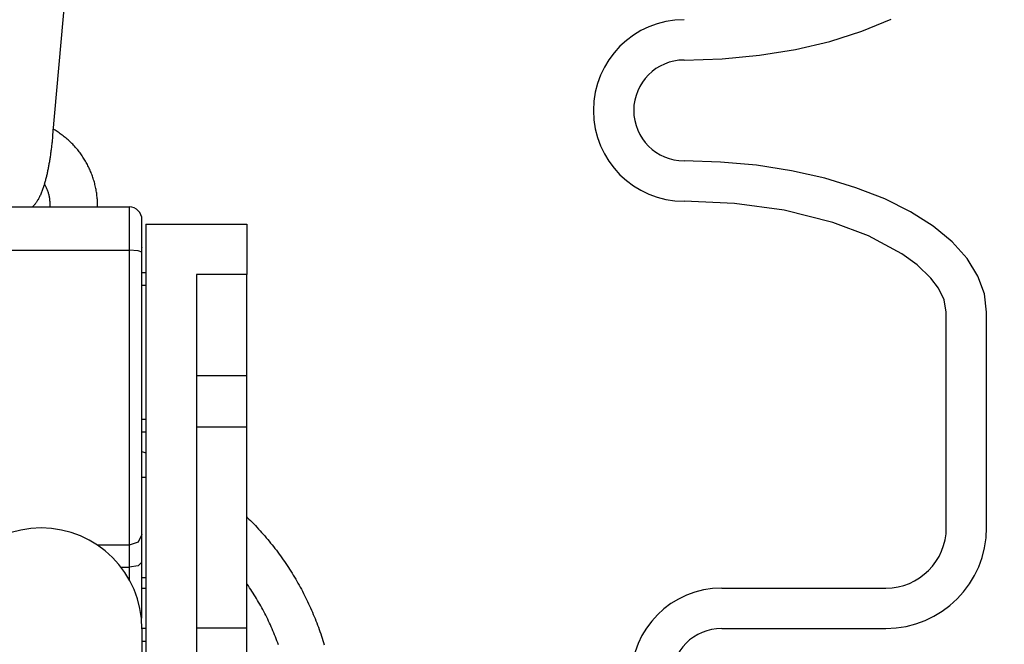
# Model space of a CAD drawing. Extents: x -169 to 7270, y -140 to 2984.
# Tile 324 of 656: x 1604.83 to 1607.27, y 974.7 to 976.25. Entities that reach past the tile are written whole.
import ezdxf

# ---------------------------------------------------------------- set-up
doc = ezdxf.new("R2010")
doc.units = 0
doc.header["$MEASUREMENT"] = 0
doc.header["$PDSIZE"] = 1
doc.layers.get('DEFPOINTS').update_dxf_attribs({"linetype": 'CONTINUOUS'})
doc.layers.add('DIM', color=3, linetype='CONTINUOUS')
doc.layers.add('SPILL-BUCKET', color=1, linetype='CONTINUOUS')
doc.styles.add('SIMPLEX', font='simplex')
doc.dimstyles.new('DIM64', dxfattribs={"dimscale": 64, "dimtxt": 0.09375, "dimasz": 0.09375, "dimexe": 0.0625, "dimexo": 0.0625, "dimgap": 0.046875, "dimtad": 1, "dimdec": 4, "dimzin": 3, "dimdsep": 46, "dimlunit": 4, "dimtxsty": 'SIMPLEX', "dimcen": 0, "dimclrd": 256, "dimclre": 256, "dimclrt": 256, "dimadec": 0, "dimazin": 0, "dimtfac": 1, "dimtdec": 4, "dimtmove": 0, "dimatfit": 3, "dimfxl": 1, "dimfrac": 2, "dimtolj": 1, "dimtzin": 0, "dimarcsym": 0})

# ---------------------------------------------------------------- blocks, each defined once
blk = doc.blocks.new('*D113')
at = {"layer": 'DEFPOINTS', "color": 0, "transparency": 16777216}
for p in [(1368.5472, 978.296), (2031.7725, 978.0147), (1368.5472, 700.5233)]:
    blk.add_point(p, dxfattribs=at)
at = {"layer": 'DIM', "lineweight": -2, "transparency": 16777216}
for p, q in [((1368.5472, 974.296), (1368.5472, 696.5233)), ((2031.7725, 974.0147), (2031.7725, 696.5233)), ((2025.7725, 700.5233), (1374.5472, 700.5233))]:
    blk.add_line(p, q, dxfattribs=at)
at = {"layer": 'DIM', "transparency": 16777216}
for points in [[(1374.5472, 701.5233), (1374.5472, 699.5233), (1368.5472, 700.5233)], [(2025.7725, 701.5233), (2025.7725, 699.5233), (2031.7725, 700.5233)]]:
    blk.add_solid(points, dxfattribs=at)
at = {"layer": 'DIM', "transparency": 16777216, "insert": (1700.1599, 708.0947), "char_height": 6, "attachment_point": 5, "style": 'SIMPLEX'}
blk.add_mtext('\\A1;55\'-3 1/4" (F.V. TANK SLAB)', dxfattribs=at)

msp = doc.modelspace()

# ---------------------------------------------------------------- linework, layer by layer
at = {"layer": 'SPILL-BUCKET', "color": 1}
for p, q in [((1604.94002, 976.32399), (1604.9085, 975.96406)), ((1604.91163, 975.97771), (1604.90893, 975.97925)), ((1604.9143, 975.97613), (1604.91163, 975.97771)), ((1604.91695, 975.97451), (1604.9143, 975.97613)), ((1604.91958, 975.97285), (1604.91695, 975.97451)), ((1604.92219, 975.97116), (1604.91958, 975.97285)), ((1604.92477, 975.96943), (1604.92219, 975.97116)), ((1604.92732, 975.96766), (1604.92477, 975.96943)), ((1604.90685, 975.94705), (1604.90655, 975.94426)), ((1604.90715, 975.94985), (1604.90685, 975.94705)), ((1604.90743, 975.95265), (1604.90715, 975.94985)), ((1604.90771, 975.95546), (1604.90743, 975.95265)), ((1604.90797, 975.95827), (1604.90771, 975.95546)), ((1604.90823, 975.96109), (1604.90797, 975.95827)), ((1604.90837, 975.96258), (1604.90823, 975.96109)), ((1604.9085, 975.96406), (1604.90837, 975.96258)), ((1604.92985, 975.96585), (1604.92732, 975.96766)), ((1604.93236, 975.96401), (1604.92985, 975.96585)), ((1604.93484, 975.96213), (1604.93236, 975.96401)), ((1604.93729, 975.96021), (1604.93484, 975.96213)), ((1604.93971, 975.95826), (1604.93729, 975.96021)), ((1604.94211, 975.95627), (1604.93971, 975.95826)), ((1604.94448, 975.95425), (1604.94211, 975.95627)), ((1604.94682, 975.9522), (1604.94448, 975.95425)), ((1604.94912, 975.95011), (1604.94682, 975.9522)), ((1604.9514, 975.94798), (1604.94912, 975.95011)), ((1604.95365, 975.94583), (1604.9514, 975.94798)), ((1604.95587, 975.94364), (1604.95365, 975.94583)), ((1604.90387, 975.92226), (1604.9035, 975.91955)), ((1604.90423, 975.92497), (1604.90387, 975.92226)), ((1604.90459, 975.9277), (1604.90423, 975.92497)), ((1604.90494, 975.93044), (1604.90459, 975.9277)), ((1604.90528, 975.93319), (1604.90494, 975.93044)), ((1604.90561, 975.93594), (1604.90528, 975.93319)), ((1604.90593, 975.93871), (1604.90561, 975.93594)), ((1604.90625, 975.94148), (1604.90593, 975.93871)), ((1604.90655, 975.94426), (1604.90625, 975.94148)), ((1604.95806, 975.94142), (1604.95587, 975.94364)), ((1604.96022, 975.93917), (1604.95806, 975.94142)), ((1604.96234, 975.93688), (1604.96022, 975.93917)), ((1604.96443, 975.93457), (1604.96234, 975.93688)), ((1604.96649, 975.93222), (1604.96443, 975.93457)), ((1604.96851, 975.92985), (1604.96649, 975.93222)), ((1604.9705, 975.92745), (1604.96851, 975.92985)), ((1604.97246, 975.92502), (1604.9705, 975.92745)), ((1604.97438, 975.92256), (1604.97246, 975.92502)), ((1604.97626, 975.92007), (1604.97438, 975.92256)), ((1604.90027, 975.89838), (1604.89984, 975.8958)), ((1604.9007, 975.90098), (1604.90027, 975.89838)), ((1604.90112, 975.90359), (1604.9007, 975.90098)), ((1604.90154, 975.90622), (1604.90112, 975.90359)), ((1604.90195, 975.90886), (1604.90154, 975.90622)), ((1604.90235, 975.91151), (1604.90195, 975.90886)), ((1604.90274, 975.91418), (1604.90235, 975.91151)), ((1604.90313, 975.91686), (1604.90274, 975.91418)), ((1604.9035, 975.91955), (1604.90313, 975.91686)), ((1604.97811, 975.91756), (1604.97626, 975.92007)), ((1604.97993, 975.91502), (1604.97811, 975.91756)), ((1604.9817, 975.91245), (1604.97993, 975.91502)), ((1604.98345, 975.90985), (1604.9817, 975.91245)), ((1604.98515, 975.90724), (1604.98345, 975.90985)), ((1604.98682, 975.9046), (1604.98515, 975.90724)), ((1604.98845, 975.90193), (1604.98682, 975.9046)), ((1604.99004, 975.89924), (1604.98845, 975.90193)), ((1604.99159, 975.89653), (1604.99004, 975.89924)), ((1604.9931, 975.89379), (1604.99159, 975.89653)), ((1604.89554, 975.87326), (1604.89503, 975.87084)), ((1604.89605, 975.8757), (1604.89554, 975.87326)), ((1604.89655, 975.87815), (1604.89605, 975.8757)), ((1604.89705, 975.88063), (1604.89655, 975.87815)), ((1604.89753, 975.88311), (1604.89705, 975.88063)), ((1604.89801, 975.88562), (1604.89753, 975.88311)), ((1604.89848, 975.88814), (1604.89801, 975.88562)), ((1604.89894, 975.89068), (1604.89848, 975.88814)), ((1604.89939, 975.89323), (1604.89894, 975.89068)), ((1604.89984, 975.8958), (1604.89939, 975.89323)), ((1604.99458, 975.89104), (1604.9931, 975.89379)), ((1604.99601, 975.88826), (1604.99458, 975.89104)), ((1604.99741, 975.88547), (1604.99601, 975.88826)), ((1604.99876, 975.88265), (1604.99741, 975.88547)), ((1605.00007, 975.87981), (1604.99876, 975.88265)), ((1605.00135, 975.87696), (1605.00007, 975.87981)), ((1605.00258, 975.87408), (1605.00135, 975.87696)), ((1605.00377, 975.8712), (1605.00258, 975.87408)), ((1604.8893, 975.84747), (1604.88865, 975.84519)), ((1604.88992, 975.84974), (1604.8893, 975.84747)), ((1604.89053, 975.85203), (1604.88992, 975.84974)), ((1604.89113, 975.85433), (1604.89053, 975.85203)), ((1604.89172, 975.85665), (1604.89113, 975.85433)), ((1604.89229, 975.85897), (1604.89172, 975.85665)), ((1604.89286, 975.86132), (1604.89229, 975.85897)), ((1604.89342, 975.86367), (1604.89286, 975.86132)), ((1604.89396, 975.86605), (1604.89342, 975.86367)), ((1604.8945, 975.86843), (1604.89396, 975.86605)), ((1604.89503, 975.87084), (1604.8945, 975.86843)), ((1605.00493, 975.86829), (1605.00377, 975.8712)), ((1605.00604, 975.86536), (1605.00493, 975.86829)), ((1605.0071, 975.86242), (1605.00604, 975.86536)), ((1605.00813, 975.85947), (1605.0071, 975.86242)), ((1605.00911, 975.8565), (1605.00813, 975.85947)), ((1605.01005, 975.85352), (1605.00911, 975.8565)), ((1605.01095, 975.85052), (1605.01005, 975.85352)), ((1605.0118, 975.84752), (1605.01095, 975.85052)), ((1605.01262, 975.8445), (1605.0118, 975.84752)), ((1604.88195, 975.82488), (1604.88104, 975.82255)), ((1604.8828, 975.82714), (1604.88195, 975.82488)), ((1604.88363, 975.82944), (1604.8828, 975.82714)), ((1604.88442, 975.83168), (1604.88363, 975.82944)), ((1604.88519, 975.83395), (1604.88442, 975.83168)), ((1604.88592, 975.83618), (1604.88519, 975.83395)), ((1604.88663, 975.83844), (1604.88592, 975.83618)), ((1604.88732, 975.84068), (1604.88663, 975.83844)), ((1604.888, 975.84294), (1604.88732, 975.84068)), ((1604.88865, 975.84519), (1604.888, 975.84294)), ((1604.88956, 975.84059), (1604.88807, 975.84314)), ((1604.89056, 975.83878), (1604.88956, 975.84059)), ((1604.89152, 975.83694), (1604.89056, 975.83878)), ((1604.89244, 975.83508), (1604.89152, 975.83694)), ((1604.89333, 975.8332), (1604.89244, 975.83508)), ((1604.89417, 975.83131), (1604.89333, 975.8332)), ((1604.89498, 975.82939), (1604.89417, 975.83131)), ((1604.89574, 975.82746), (1604.89498, 975.82939)), ((1604.89646, 975.82551), (1604.89574, 975.82746)), ((1604.89714, 975.82354), (1604.89646, 975.82551)), ((1604.89778, 975.82156), (1604.89714, 975.82354)), ((1605.01338, 975.84147), (1605.01262, 975.8445)), ((1605.01411, 975.83842), (1605.01338, 975.84147)), ((1605.01479, 975.83537), (1605.01411, 975.83842)), ((1605.01543, 975.83231), (1605.01479, 975.83537)), ((1605.01602, 975.82924), (1605.01543, 975.83231)), ((1605.01657, 975.82616), (1605.01602, 975.82924)), ((1605.01708, 975.82308), (1605.01657, 975.82616)), ((1605.01754, 975.81999), (1605.01708, 975.82308)), ((1604.86852, 975.79841), (1604.8676, 975.79709)), ((1604.86947, 975.79981), (1604.86852, 975.79841)), ((1604.87038, 975.80123), (1604.86947, 975.79981)), ((1604.87133, 975.80275), (1604.87038, 975.80123)), ((1604.87224, 975.80428), (1604.87133, 975.80275)), ((1604.8732, 975.80595), (1604.87224, 975.80428)), ((1604.87413, 975.80763), (1604.8732, 975.80595)), ((1604.87511, 975.80948), (1604.87413, 975.80763)), ((1604.87606, 975.81135), (1604.87511, 975.80948)), ((1604.87707, 975.81342), (1604.87606, 975.81135)), ((1604.87804, 975.81551), (1604.87707, 975.81342)), ((1604.87908, 975.81786), (1604.87804, 975.81551)), ((1604.8801, 975.82024), (1604.87908, 975.81786)), ((1604.88104, 975.82255), (1604.8801, 975.82024)), ((1604.89838, 975.81957), (1604.89778, 975.82156)), ((1604.89894, 975.81756), (1604.89838, 975.81957)), ((1604.89945, 975.81554), (1604.89894, 975.81756)), ((1604.89993, 975.81351), (1604.89945, 975.81554)), ((1604.90036, 975.81147), (1604.89993, 975.81351)), ((1604.90074, 975.80942), (1604.90036, 975.81147)), ((1604.90109, 975.80736), (1604.90074, 975.80942)), ((1604.90139, 975.80529), (1604.90109, 975.80736)), ((1604.90165, 975.80321), (1604.90139, 975.80529)), ((1604.90186, 975.80113), (1604.90165, 975.80321)), ((1604.90203, 975.79905), (1604.90186, 975.80113)), ((1604.90216, 975.79696), (1604.90203, 975.79905)), ((1605.01796, 975.81689), (1605.01754, 975.81999)), ((1605.01834, 975.81378), (1605.01796, 975.81689)), ((1605.01866, 975.81068), (1605.01834, 975.81378)), ((1605.01895, 975.80757), (1605.01866, 975.81068)), ((1605.01919, 975.80445), (1605.01895, 975.80757)), ((1605.01938, 975.80133), (1605.01919, 975.80445)), ((1605.01954, 975.79821), (1605.01938, 975.80133)), ((1604.85866, 975.78653), (1604.85829, 975.78616)), ((1604.85973, 975.7876), (1604.85866, 975.78653)), ((1604.86076, 975.78868), (1604.85973, 975.7876)), ((1604.86178, 975.7898), (1604.86076, 975.78868)), ((1604.86278, 975.79093), (1604.86178, 975.7898)), ((1604.86377, 975.79211), (1604.86278, 975.79093)), ((1604.86474, 975.79329), (1604.86377, 975.79211)), ((1604.86571, 975.79453), (1604.86474, 975.79329)), ((1604.86665, 975.79577), (1604.86571, 975.79453)), ((1604.8676, 975.79709), (1604.86665, 975.79577)), ((1604.90214, 975.78617), (1604.90224, 975.78858)), ((1604.90225, 975.79487), (1604.90216, 975.79696)), ((1604.90224, 975.78858), (1604.90229, 975.79068)), ((1604.90229, 975.79277), (1604.90225, 975.79487)), ((1604.90229, 975.79068), (1604.90229, 975.79277)), ((1605.01964, 975.79509), (1605.01954, 975.79821)), ((1605.0197, 975.79196), (1605.01964, 975.79509)), ((1605.01972, 975.78884), (1605.0197, 975.79196))]:
    msp.add_line(p, q, dxfattribs=at)
at = {"layer": 'SPILL-BUCKET', "color": 1, "linetype": 'Continuous'}
for p, q in [((1606.91362, 976.22164), (1606.98614, 976.25164)), ((1606.83415, 976.19642), (1606.91362, 976.22164)), ((1606.74899, 976.17639), (1606.83415, 976.19642)), ((1606.65947, 976.16184), (1606.74899, 976.17639)), ((1606.47308, 976.15007), (1606.56702, 976.15303)), ((1606.56702, 976.15303), (1606.65947, 976.16184)), ((1606.56342, 975.89751), (1606.47308, 975.90024)), ((1606.65245, 975.88935), (1606.56342, 975.89751)), ((1606.73886, 975.87589), (1606.65245, 975.88935)), ((1606.82139, 975.85732), (1606.73886, 975.87589)), ((1606.89884, 975.83391), (1606.82139, 975.85732)), ((1606.97008, 975.806), (1606.89884, 975.83391)), ((1606.5977, 975.795), (1606.47308, 975.80031)), ((1607.03408, 975.774), (1606.97008, 975.806)), ((1606.72057, 975.77797), (1606.5977, 975.795)), ((1606.84143, 975.74761), (1606.72057, 975.77797)), ((1607.0899, 975.73838), (1607.03408, 975.774)), ((1605.13964, 975.74374), (1605.13964, 974.31172)), ((1605.13964, 975.74374), (1605.38947, 975.74374)), ((1605.38947, 975.74374), (1605.38947, 975.61882)), ((1606.92944, 975.71487), (1606.84143, 975.74761)), ((1607.13672, 975.69965), (1607.0899, 975.73838)), ((1607.01216, 975.67054), (1606.92944, 975.71487)), ((1607.17387, 975.65838), (1607.13672, 975.69965)), ((1607.05034, 975.64281), (1607.01216, 975.67054)), ((1607.20079, 975.61518), (1607.17387, 975.65838)), ((1607.08433, 975.61012), (1607.05034, 975.64281)), ((1605.26456, 975.61882), (1605.26456, 974.2803)), ((1605.38947, 975.61882), (1605.26456, 975.61882)), ((1605.38947, 974.2803), (1605.38947, 975.61882)), ((1607.10351, 975.58476), (1607.08433, 975.61012)), ((1607.21711, 975.57067), (1607.20079, 975.61518)), ((1607.11733, 975.55641), (1607.10351, 975.58476)), ((1607.12264, 975.5255), (1607.11733, 975.55641)), ((1607.22257, 975.5255), (1607.21711, 975.57067)), ((1607.12264, 974.99219), (1607.12264, 975.5255)), ((1607.22257, 974.99219), (1607.22257, 975.5255)), ((1605.26456, 975.369), (1605.38947, 975.369)), ((1605.26456, 975.24166), (1605.38947, 975.24166)), ((1606.56617, 974.84229), (1606.97274, 974.84229)), ((1605.13964, 974.74242), (1605.12964, 974.74242)), ((1605.38947, 974.74284), (1605.26456, 974.74284)), ((1606.56617, 974.74236), (1606.97274, 974.74236)), ((1605.12965, 974.71119), (1605.13964, 974.71119))]:
    msp.add_line(p, q, dxfattribs=at)
at = {"layer": 'SPILL-BUCKET', "linetype": 'Continuous'}
for p, q in [((1604.66122, 975.78617), (1605.09842, 975.78617)), ((1605.0197, 975.78617), (1605.01972, 975.78884)), ((1605.09842, 975.78617), (1605.09842, 975.77829)), ((1605.09842, 975.77829), (1605.09842, 975.75566)), ((1605.09842, 975.75566), (1605.09842, 975.72112)), ((1605.12965, 975.74903), (1605.12965, 975.75494)), ((1605.12965, 975.73206), (1605.12965, 975.74903)), ((1605.12965, 975.70616), (1605.12965, 975.73206)), ((1605.09842, 975.72112), (1605.09842, 975.67904)), ((1605.12965, 975.67459), (1605.12965, 975.70616)), ((1604.66122, 975.67904), (1605.09842, 975.67904)), ((1605.09842, 975.67904), (1605.09842, 975.58566)), ((1605.1205, 975.67774), (1605.09842, 975.67904)), ((1605.12965, 975.67459), (1605.1205, 975.67774)), ((1605.12965, 975.54024), (1605.12965, 975.68651)), ((1605.12965, 975.68651), (1605.12965, 975.68603)), ((1605.12965, 975.57388), (1605.12965, 975.67459)), ((1605.12965, 975.62388), (1605.13964, 975.62388)), ((1605.09842, 975.58566), (1605.09842, 975.49208)), ((1605.12965, 975.59265), (1605.13964, 975.59265)), ((1605.12965, 975.47313), (1605.12965, 975.57388)), ((1605.12965, 975.53784), (1605.12965, 975.54024)), ((1605.12965, 975.53394), (1605.12965, 975.53784)), ((1605.12965, 975.52655), (1605.12965, 975.53394)), ((1605.12965, 975.51713), (1605.12965, 975.52655)), ((1605.09842, 975.49208), (1605.09842, 975.39975)), ((1605.12965, 975.37435), (1605.12965, 975.47313)), ((1605.09842, 975.39975), (1605.09842, 975.31011)), ((1605.12965, 975.27948), (1605.12965, 975.37435)), ((1605.12965, 975.32699), (1605.12965, 975.33428)), ((1605.12965, 975.321), (1605.12965, 975.32699)), ((1605.12965, 975.31482), (1605.12965, 975.321)), ((1605.12965, 975.31133), (1605.12965, 975.31482)), ((1605.12965, 975.20869), (1605.12965, 975.31133)), ((1605.09842, 975.31011), (1605.09842, 975.22457)), ((1605.12965, 975.1904), (1605.12965, 975.27948)), ((1605.13964, 975.25968), (1605.12965, 975.25968)), ((1605.09842, 975.22457), (1605.09842, 975.14447)), ((1605.13964, 975.22845), (1605.12965, 975.22845)), ((1605.12965, 975.19925), (1605.12965, 975.20869)), ((1605.12965, 975.18336), (1605.12965, 975.19925)), ((1605.12965, 975.10886), (1605.12965, 975.1904)), ((1605.12965, 975.16259), (1605.12965, 975.18336)), ((1605.12967, 975.18094), (1605.1298, 975.18089)), ((1605.1298, 975.18089), (1605.1397, 975.17722)), ((1605.09842, 975.14447), (1605.09842, 975.07105)), ((1605.12965, 975.13687), (1605.12965, 975.16259)), ((1605.12965, 975.08404), (1605.12965, 975.13687)), ((1605.12965, 975.11717), (1605.13964, 975.11717)), ((1605.12965, 975.03649), (1605.12965, 975.10886)), ((1605.09842, 975.07105), (1605.09842, 975.00545)), ((1605.12965, 975.02537), (1605.12965, 975.08404)), ((1605.12965, 974.9747), (1605.12965, 975.03649)), ((1605.3895, 975.01841), (1605.3905, 975.01743)), ((1605.09842, 975.00545), (1605.09842, 974.94872)), ((1605.3905, 975.01743), (1605.39459, 975.01341)), ((1605.39459, 975.01341), (1605.39866, 975.00936)), ((1605.39866, 975.00936), (1605.40269, 975.00528)), ((1605.40269, 975.00528), (1605.40669, 975.00117)), ((1605.40669, 975.00117), (1605.41066, 974.99702)), ((1605.41066, 974.99702), (1605.4146, 974.99284)), ((1605.12965, 974.9747), (1605.1205, 974.95633)), ((1605.12965, 974.94461), (1605.12965, 974.9747)), ((1605.4146, 974.99284), (1605.4185, 974.98864)), ((1605.4185, 974.98864), (1605.42237, 974.9844)), ((1605.42237, 974.9844), (1605.4262, 974.98013)), ((1605.4262, 974.98013), (1605.43, 974.97583)), ((1605.43, 974.97583), (1605.43377, 974.9715)), ((1605.43377, 974.9715), (1605.43751, 974.96715)), ((1605.09842, 974.94872), (1605.01925, 974.94872)), ((1605.1205, 974.95633), (1605.09842, 974.94872)), ((1605.09842, 974.94872), (1605.09842, 974.92465)), ((1605.12965, 974.90623), (1605.12965, 974.94461)), ((1605.43751, 974.96715), (1605.44121, 974.96276)), ((1605.44121, 974.96276), (1605.44487, 974.95835)), ((1605.44487, 974.95835), (1605.4485, 974.9539)), ((1605.4485, 974.9539), (1605.4521, 974.94943)), ((1605.4521, 974.94943), (1605.45566, 974.94493)), ((1605.45566, 974.94493), (1605.45918, 974.9404)), ((1605.09842, 974.92465), (1605.09842, 974.89394)), ((1605.45918, 974.9404), (1605.46267, 974.93585)), ((1605.46267, 974.93585), (1605.46612, 974.93126)), ((1605.46612, 974.93126), (1605.46954, 974.92665)), ((1605.46954, 974.92665), (1605.47292, 974.92202)), ((1605.47292, 974.92202), (1605.47626, 974.91736)), ((1605.1205, 974.89754), (1605.09842, 974.89394)), ((1605.12965, 974.90623), (1605.1205, 974.89754)), ((1605.12965, 974.86211), (1605.12965, 974.90623)), ((1605.47626, 974.91736), (1605.47957, 974.91267)), ((1605.47957, 974.91267), (1605.48284, 974.90795)), ((1605.48284, 974.90795), (1605.48607, 974.90321)), ((1605.48607, 974.90321), (1605.48927, 974.89845)), ((1605.48927, 974.89845), (1605.49242, 974.89366)), ((1605.07769, 974.89394), (1605.09842, 974.89394)), ((1605.09842, 974.89394), (1605.09842, 974.87786)), ((1605.09842, 974.87786), (1605.09842, 974.86237)), ((1605.49242, 974.89366), (1605.49554, 974.88884)), ((1605.49554, 974.88884), (1605.49863, 974.88401)), ((1605.49863, 974.88401), (1605.50167, 974.87914)), ((1605.50167, 974.87914), (1605.50468, 974.87426)), ((1605.50468, 974.87426), (1605.50764, 974.86935)), ((1605.12965, 974.84015), (1605.12965, 974.86784)), ((1605.13964, 974.86734), (1605.12965, 974.86734)), ((1605.12965, 974.82503), (1605.12965, 974.86211)), ((1605.3903, 974.852), (1605.3895, 974.85313)), ((1605.39333, 974.84765), (1605.3903, 974.852)), ((1605.39632, 974.84328), (1605.39333, 974.84765)), ((1605.50764, 974.86935), (1605.51057, 974.86441)), ((1605.51057, 974.86441), (1605.51346, 974.85946)), ((1605.51346, 974.85946), (1605.51631, 974.85448)), ((1605.51631, 974.85448), (1605.51912, 974.84948)), ((1605.51912, 974.84948), (1605.52189, 974.84446)), ((1605.12965, 974.8369), (1605.12965, 974.84015)), ((1605.12965, 974.79701), (1605.12965, 974.82503)), ((1605.12999, 974.84229), (1605.13499, 974.84229)), ((1605.13499, 974.84229), (1605.13999, 974.84229)), ((1605.39927, 974.83888), (1605.39632, 974.84328)), ((1605.40218, 974.83446), (1605.39927, 974.83888)), ((1605.40506, 974.83002), (1605.40218, 974.83446)), ((1605.4079, 974.82554), (1605.40506, 974.83002)), ((1605.4107, 974.82105), (1605.4079, 974.82554)), ((1605.52189, 974.84446), (1605.52463, 974.83941)), ((1605.52463, 974.83941), (1605.52732, 974.83435)), ((1605.52732, 974.83435), (1605.52997, 974.82926)), ((1605.52997, 974.82926), (1605.53258, 974.82415)), ((1605.53258, 974.82415), (1605.53515, 974.81903)), ((1605.41346, 974.81653), (1605.4107, 974.82105)), ((1605.41619, 974.81199), (1605.41346, 974.81653)), ((1605.41887, 974.80743), (1605.41619, 974.81199)), ((1605.42152, 974.80284), (1605.41887, 974.80743)), ((1605.42412, 974.79823), (1605.42152, 974.80284)), ((1605.42669, 974.7936), (1605.42412, 974.79823)), ((1605.53515, 974.81903), (1605.53769, 974.81388)), ((1605.53769, 974.81388), (1605.54018, 974.80871)), ((1605.54018, 974.80871), (1605.54263, 974.80353)), ((1605.54263, 974.80353), (1605.54504, 974.79832)), ((1605.54504, 974.79832), (1605.5474, 974.7931)), ((1605.12965, 974.77957), (1605.12965, 974.79701)), ((1605.12965, 974.77365), (1605.12965, 974.77957)), ((1605.42922, 974.78895), (1605.42669, 974.7936)), ((1605.43171, 974.78428), (1605.42922, 974.78895)), ((1605.43416, 974.77958), (1605.43171, 974.78428)), ((1605.43657, 974.77487), (1605.43416, 974.77958)), ((1605.43893, 974.77013), (1605.43657, 974.77487)), ((1605.5474, 974.7931), (1605.54973, 974.78786)), ((1605.54973, 974.78786), (1605.55202, 974.7826)), ((1605.55202, 974.7826), (1605.55426, 974.77732)), ((1605.55426, 974.77732), (1605.55647, 974.77202)), ((1605.44126, 974.76537), (1605.43893, 974.77013)), ((1605.44355, 974.7606), (1605.44126, 974.76537)), ((1605.4458, 974.75581), (1605.44355, 974.7606)), ((1605.448, 974.75099), (1605.4458, 974.75581)), ((1605.45017, 974.74616), (1605.448, 974.75099)), ((1605.55647, 974.77202), (1605.55863, 974.76671)), ((1605.55863, 974.76671), (1605.56075, 974.76138)), ((1605.56075, 974.76138), (1605.56283, 974.75603)), ((1605.56283, 974.75603), (1605.56486, 974.75067)), ((1605.56486, 974.75067), (1605.56685, 974.7453)), ((1605.45229, 974.74131), (1605.45017, 974.74616)), ((1605.45437, 974.73644), (1605.45229, 974.74131)), ((1605.45641, 974.73156), (1605.45437, 974.73644)), ((1605.45841, 974.72665), (1605.45641, 974.73156)), ((1605.46037, 974.72174), (1605.45841, 974.72665)), ((1605.56685, 974.7453), (1605.5688, 974.7399)), ((1605.5688, 974.7399), (1605.57071, 974.73449)), ((1605.57071, 974.73449), (1605.57258, 974.72907)), ((1605.57258, 974.72907), (1605.5744, 974.72363)), ((1605.46228, 974.7168), (1605.46037, 974.72174)), ((1605.46415, 974.71185), (1605.46228, 974.7168)), ((1605.46598, 974.70688), (1605.46415, 974.71185)), ((1605.46777, 974.7019), (1605.46598, 974.70688)), ((1605.5744, 974.72363), (1605.57618, 974.71818)), ((1605.57618, 974.71818), (1605.57792, 974.71271)), ((1605.57792, 974.71271), (1605.57961, 974.70724)), ((1605.57961, 974.70724), (1605.58126, 974.70174))]:
    msp.add_line(p, q, dxfattribs=at)
at = {"layer": 'SPILL-BUCKET', "color": 7, "linetype": 'Continuous'}
msp.add_line((1605.12965, 974.74142), (1605.12965, 973.69439), dxfattribs=at)
at = {"layer": 'SPILL-BUCKET', "color": 1, "linetype": 'Continuous'}
for centre, radius, start, end in [((1606.47308, 976.02516), 0.22485, 90, 270), ((1606.47308, 976.02516), 0.12491, 90, 270), ((1606.97274, 974.99219), 0.24983, 270, 0), ((1606.97274, 974.99219), 0.1499, 270, 0), ((1606.56617, 974.61744), 0.22485, 90, 180), ((1606.56617, 974.61744), 0.12491, 90, 180)]:
    msp.add_arc(centre, radius, start, end, dxfattribs=at)
at = {"layer": 'SPILL-BUCKET', "linetype": 'Continuous'}
for centre, start, end in [((1605.09842, 975.75494), 0, 90), ((1605.09842, 974.77365), 344.45672, 0)]:
    msp.add_arc(centre, 0.03123, start, end, dxfattribs=at)
at = {"layer": 'SPILL-BUCKET', "color": 7, "linetype": 'Continuous'}
msp.add_arc((1604.87982, 974.74142), 0.24983, 0, 180, dxfattribs=at)

# ---------------------------------------------------------------- dimensions: what is measured, and where the dimension line sits
at = {"layer": 'DIM'}
dim = msp.add_linear_dim(base=(1368.54722, 700.52328), p1=(2031.77254, 978.01471), p2=(1368.54722, 978.29596), angle=180, text='<> (F.V. TANK SLAB)', dimstyle='DIM64', dxfattribs=at)
dim.commit()
dim.dimension.update_dxf_attribs({"geometry": '*D113', "text_midpoint": (1700.15988, 708.09471)})

doc.saveas('drawing.dxf')
